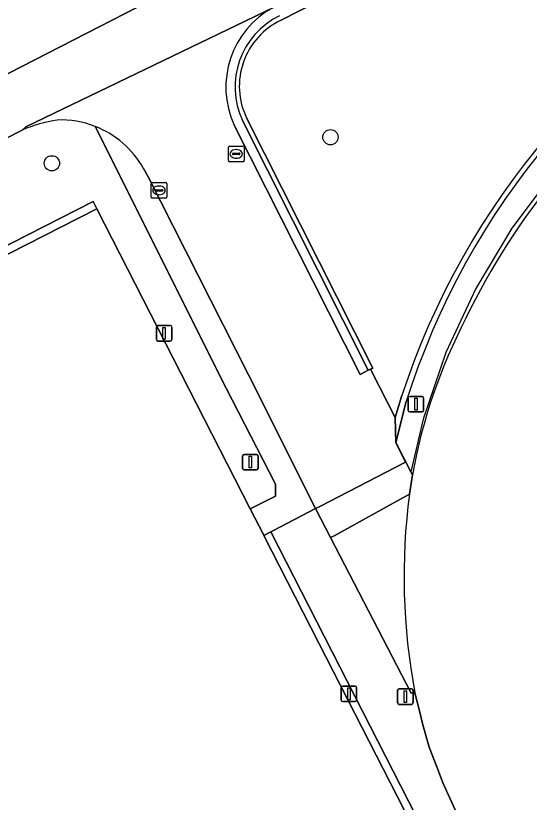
# Model space of a CAD drawing. Extents: x 158835 to 160077, y 386387 to 387778.
# Drawn here: x 159538.9 to 159571.8, y 387239.8 to 387290.2 of the extents above; entities that cross this region are included whole.
import ezdxf

# ---------------------------------------------------------------- set-up
doc = ezdxf.new("R2010")
doc.units = 0
for name, color, linetype in [('IMGEO_Boom', 7, 'Continuous'), ('IMGEO_Groenvoorziening', 7, 'Continuous'), ('IMGEO_Hek', 7, 'Continuous'), ('IMGEO_Kolk', 7, 'Continuous'), ('IMGEO_Lichtmast', 7, 'Continuous'), ('IMGEO_Muur', 7, 'Continuous'), ('IMGEO_Rijbaan_lokaal_gesloten', 7, 'Continuous'), ('IMGEO_Rijbaan_lokaal_open', 7, 'Continuous'), ('IMGEO_Terreindeel_onvherhard', 7, 'Continuous'), ('IMGEO_Voetpad_open', 7, 'Continuous')]:
    doc.layers.add(name, color=color, linetype=linetype)

msp = doc.modelspace()

# ---------------------------------------------------------------- linework, layer by layer
at = {"layer": 'IMGEO_Boom'}
for centre in [(159559.055, 387282.433), (159541.221, 387280.762)]:
    msp.add_circle(centre, 0.489, dxfattribs=at)
at = {"layer": 'IMGEO_Groenvoorziening'}
for points in [[(159533.536, 387284.016), (159559.064, 387297.137), (159558.907, 387297.443), (159513.019, 387386.95)], [(159611.144, 387318.12), (159555.893, 387289.929)], [(159553.685, 387283.669), (159561.763, 387267.631), (159561.631, 387267.568), (159563.197, 387264.465), (159563.635, 387265.872)], [(159539.326, 387282.893), (159458.398, 387241.635), (159458.733, 387240.98), (159461.195, 387236.129), (159464.045, 387237.583), (159483.205, 387247.359), (159488.38, 387250)], [(159488.38, 387250), (159500, 387255.929), (159543.87, 387278.314), (159544.1, 387277.844), (159553.923, 387258.616), (159555.531, 387259.438), (159555.533, 387260.187), (159552.387, 387266.346), (159543.985, 387283.127)]]:
    msp.add_lwpolyline(points, dxfattribs=at)
for centre, radius, start, end in [((159610.481, 387250.592), 49.275, 117.2036, 161.9352), ((159557.914, 387285.697), 4.69, 115.5225, 205.6204), ((159542.797, 387274.935), 8.682, 98.1171, 113.5646), ((159541.905, 387278.1), 5.44, 67.5235, 93.5211)]:
    msp.add_arc(centre, radius, start, end, dxfattribs=at)
at = {"layer": 'IMGEO_Hek'}
for points in [[(159631.916, 387293.479), (159628.29, 387295.246), (159624.499, 387296.624), (159620.585, 387297.599), (159616.591, 387298.159), (159614.773, 387298.274), (159609.767, 387298.378), (159604.777, 387297.958), (159599.859, 387297.019), (159595.066, 387295.57), (159591.889, 387294.296), (159587.254, 387291.961), (159582.888, 387289.154), (159578.84, 387285.907), (159575.153, 387282.254), (159573.391, 387280.205), (159570.679, 387276.598), (159568.358, 387272.727), (159566.455, 387268.635), (159564.989, 387264.367), (159564.212, 387260.982)], [(159563.247, 387262.87), (159563.909, 387265.493)], [(159558.384, 387258.774), (159563.865, 387261.611), (159563.247, 387262.87)], [(159555.362, 387257.21), (159558.099, 387258.627), (159558.384, 387258.774)], [(159555.233, 387257.143), (159555.362, 387257.21)], [(159574.352, 387219.73), (159555.233, 387257.143)]]:
    msp.add_lwpolyline(points, dxfattribs=at)
msp.add_arc((159610.46, 387250.78), 48.821, 117.281, 162.4608, dxfattribs=at)
at = {"layer": 'IMGEO_Kolk'}
for p, q in [((159552.523, 387280.939), (159552.523, 387281.791)), ((159552.598, 387281.865), (159553.45, 387281.865)), ((159553.524, 387281.791), (159553.524, 387280.939)), ((159552.782, 387281.359), (159552.782, 387281.371)), ((159553.22, 387281.322), (159552.822, 387281.322)), ((159552.825, 387281.408), (159553.223, 387281.408)), ((159553.011, 387281.645), (159553.036, 387281.645)), ((159553.266, 387281.371), (159553.266, 387281.359)), ((159553.45, 387280.865), (159552.598, 387280.865)), ((159553.034, 387281.085), (159553.009, 387281.085)), ((159547.579, 387278.599), (159547.579, 387279.451)), ((159547.654, 387279.525), (159548.506, 387279.525)), ((159548.067, 387279.305), (159548.092, 387279.305)), ((159548.58, 387279.451), (159548.58, 387278.599)), ((159547.838, 387279.019), (159547.838, 387279.031)), ((159548.276, 387278.982), (159547.878, 387278.982)), ((159547.881, 387279.068), (159548.279, 387279.068)), ((159548.322, 387279.031), (159548.322, 387279.019)), ((159548.506, 387278.525), (159547.654, 387278.525)), ((159548.09, 387278.745), (159548.065, 387278.745))]:
    msp.add_line(p, q, dxfattribs=at)
for points in [[(159552.523, 387280.939), (159552.523, 387281.791)], [(159552.598, 387281.865), (159553.45, 387281.865)], [(159553.524, 387281.791), (159553.524, 387280.939)], [(159553.45, 387280.865), (159552.598, 387280.865)], [(159547.579, 387278.599), (159547.579, 387279.451)], [(159547.654, 387279.525), (159548.506, 387279.525)], [(159548.58, 387279.451), (159548.58, 387278.599)], [(159548.506, 387278.525), (159547.654, 387278.525)]]:
    msp.add_lwpolyline(points, dxfattribs=at)
for centre, radius, start, end in [((159552.6, 387281.789), 0.0765, 91.552, 178.448), ((159552.6, 387281.789), 0.0765, 91.552, 178.448), ((159553.448, 387281.789), 0.0765, 1.552, 88.448), ((159553.448, 387281.789), 0.0765, 1.552, 88.448), ((159552.822, 387281.368), 0.0403, 85.8775, 175.7526), ((159552.819, 387281.358), 0.0366, 178.938, 274.7102), ((159553.223, 387281.365), 0.043, 264.8664, 352.4533), ((159553.227, 387281.37), 0.0386, 1.7309, 96.639), ((159552.6, 387280.941), 0.0765, 181.552, 268.448), ((159552.6, 387280.941), 0.0765, 181.552, 268.448), ((159553.448, 387280.941), 0.0765, 271.552, 358.448), ((159553.448, 387280.941), 0.0765, 271.552, 358.448), ((159547.656, 387279.449), 0.0765, 91.552, 178.448), ((159547.656, 387279.449), 0.0765, 91.552, 178.448), ((159548.504, 387279.449), 0.0765, 1.552, 88.448), ((159548.504, 387279.449), 0.0765, 1.552, 88.448), ((159547.878, 387279.028), 0.0403, 85.8775, 175.7526), ((159547.875, 387279.018), 0.0366, 178.938, 274.7102), ((159548.279, 387279.025), 0.043, 264.8664, 352.4533), ((159548.283, 387279.03), 0.0386, 1.7309, 96.639), ((159547.656, 387278.601), 0.0765, 181.552, 268.448), ((159547.656, 387278.601), 0.0765, 181.552, 268.448), ((159548.504, 387278.601), 0.0765, 271.552, 358.448), ((159548.504, 387278.601), 0.0765, 271.552, 358.448)]:
    msp.add_arc(centre, radius, start, end, dxfattribs=at)
for centre, major_axis, ratio, start_param, end_param in [((159553.01, 387281.365), (-0.387, 0.002), 0.722429, 4.712389, 7.853982), ((159553.035, 387281.365), (-0.39, 0.002), 0.717154, 1.570796, 4.712389), ((159548.066, 387279.025), (-0.387, 0.002), 0.722429, 4.712389, 7.853982), ((159548.091, 387279.025), (-0.39, 0.002), 0.717154, 1.570796, 4.712389)]:
    msp.add_ellipse(centre, major_axis=major_axis, ratio=ratio, start_param=start_param, end_param=end_param, dxfattribs=at)
at = {"layer": 'IMGEO_Lichtmast'}
for p, q in [((159547.916, 387269.466), (159547.916, 387270.266)), ((159547.916, 387270.266), (159547.916, 387269.466)), ((159548.016, 387270.366), (159548.806, 387270.366)), ((159548.806, 387270.366), (159548.016, 387270.366)), ((159548.906, 387270.266), (159548.906, 387269.466)), ((159548.906, 387269.466), (159548.906, 387270.266)), ((159548.806, 387269.366), (159548.016, 387269.366)), ((159548.016, 387269.366), (159548.806, 387269.366)), ((159564.03, 387264.925), (159564.03, 387265.725)), ((159564.03, 387265.725), (159564.03, 387264.925)), ((159564.13, 387265.825), (159564.92, 387265.825)), ((159564.92, 387265.825), (159564.13, 387265.825)), ((159565.02, 387265.725), (159565.02, 387264.925)), ((159565.02, 387264.925), (159565.02, 387265.725)), ((159564.92, 387264.825), (159564.13, 387264.825)), ((159564.13, 387264.825), (159564.92, 387264.825)), ((159553.434, 387261.208), (159553.434, 387262.008)), ((159553.434, 387262.008), (159553.434, 387261.208)), ((159553.534, 387262.108), (159554.324, 387262.108)), ((159554.324, 387262.108), (159553.534, 387262.108)), ((159554.424, 387262.008), (159554.424, 387261.208)), ((159554.424, 387261.208), (159554.424, 387262.008)), ((159554.324, 387261.108), (159553.534, 387261.108)), ((159553.534, 387261.108), (159554.324, 387261.108)), ((159559.746, 387246.358), (159559.746, 387247.158)), ((159559.746, 387247.158), (159559.746, 387246.358)), ((159559.846, 387247.258), (159560.636, 387247.258)), ((159560.636, 387247.258), (159559.846, 387247.258)), ((159560.736, 387247.158), (159560.736, 387246.358)), ((159560.736, 387246.358), (159560.736, 387247.158)), ((159563.454, 387247.084), (159564.244, 387247.084)), ((159564.244, 387247.084), (159563.454, 387247.084)), ((159563.354, 387246.184), (159563.354, 387246.984)), ((159563.354, 387246.984), (159563.354, 387246.184)), ((159564.344, 387246.984), (159564.344, 387246.184)), ((159564.344, 387246.184), (159564.344, 387246.984)), ((159560.636, 387246.258), (159559.846, 387246.258)), ((159559.846, 387246.258), (159560.636, 387246.258)), ((159564.244, 387246.084), (159563.454, 387246.084)), ((159563.454, 387246.084), (159564.244, 387246.084))]:
    msp.add_line(p, q, dxfattribs=at)
for points in [[(159548.336, 387270.241), (159548.486, 387270.241), (159548.486, 387269.491), (159548.336, 387269.491), (159548.336, 387270.241)], [(159564.45, 387265.7), (159564.6, 387265.7), (159564.6, 387264.95), (159564.45, 387264.95), (159564.45, 387265.7)], [(159553.854, 387261.983), (159554.004, 387261.983), (159554.004, 387261.233), (159553.854, 387261.233), (159553.854, 387261.983)], [(159560.166, 387247.133), (159560.316, 387247.133), (159560.316, 387246.383), (159560.166, 387246.383), (159560.166, 387247.133)], [(159563.774, 387246.959), (159563.924, 387246.959), (159563.924, 387246.209), (159563.774, 387246.209), (159563.774, 387246.959)]]:
    msp.add_lwpolyline(points, dxfattribs=at)
for centre, start, end in [((159548.016, 387270.266), 90, 180), ((159548.016, 387270.266), 90, 180), ((159548.806, 387270.266), 0, 90), ((159548.806, 387270.266), 360, 90), ((159548.016, 387269.466), 180, 270), ((159548.016, 387269.466), 180, 270), ((159548.806, 387269.466), 270, 0), ((159548.806, 387269.466), 270, 0), ((159564.13, 387265.725), 90, 180), ((159564.13, 387265.725), 90, 180), ((159564.92, 387265.725), 0, 90), ((159564.92, 387265.725), 360, 90), ((159564.13, 387264.925), 180, 270), ((159564.13, 387264.925), 180, 270), ((159564.92, 387264.925), 270, 0), ((159564.92, 387264.925), 270, 0), ((159553.534, 387262.008), 90, 180), ((159553.534, 387262.008), 90, 180), ((159554.324, 387262.008), 0, 90), ((159554.324, 387262.008), 360, 90), ((159553.534, 387261.208), 180, 270), ((159553.534, 387261.208), 180, 270), ((159554.324, 387261.208), 270, 0), ((159554.324, 387261.208), 270, 0), ((159559.846, 387247.158), 90, 180), ((159559.846, 387247.158), 90, 180), ((159560.636, 387247.158), 0, 90), ((159560.636, 387247.158), 360, 90), ((159563.454, 387246.984), 90, 180), ((159563.454, 387246.984), 90, 180), ((159564.244, 387246.984), 0, 90), ((159564.244, 387246.984), 360, 90), ((159559.846, 387246.358), 180, 270), ((159559.846, 387246.358), 180, 270), ((159560.636, 387246.358), 270, 0), ((159560.636, 387246.358), 270, 0), ((159563.454, 387246.184), 180, 270), ((159563.454, 387246.184), 180, 270), ((159564.244, 387246.184), 270, 0), ((159564.244, 387246.184), 270, 0)]:
    msp.add_arc(centre, 0.1, start, end, dxfattribs=at)
at = {"layer": 'IMGEO_Muur'}
msp.add_lwpolyline([(159552.901, 387283.215), (159560.962, 387267.236), (159561.479, 387267.495), (159553.429, 387283.498)], dxfattribs=at)
for centre, radius, start, end in [((159558.157, 387285.65), 5.793, 118.2539, 204.8534), ((159558.045, 387285.647), 5.092, 116.0951, 204.9713)]:
    msp.add_arc(centre, radius, start, end, dxfattribs=at)
at = {"layer": 'IMGEO_Rijbaan_lokaal_gesloten'}
for points in [[(159564.307, 387260.797), (159564.114, 387259.563)], [(159564.468, 387246.821), (159564.749, 387245.677), (159564.977, 387244.766), (159565.385, 387243.343), (159565.864, 387242.077), (159566.285, 387241.015), (159567.044, 387239.315)]]:
    msp.add_lwpolyline(points, dxfattribs=at)
for centre, radius, start, end in [((159607.736, 387251.592), 44.392, 140.2458, 154.3021), ((159598.97, 387254.575), 35.217, 152.49, 169.8241), ((159604.221, 387254.301), 40.45, 172.526, 190.6568)]:
    msp.add_arc(centre, radius, start, end, dxfattribs=at)
at = {"layer": 'IMGEO_Rijbaan_lokaal_open'}
for points in [[(159614.229, 387325.772), (159561.443, 387298.741), (159559.631, 387297.813), (159558.907, 387297.443), (159559.064, 387297.137), (159533.536, 387284.016), (159532.175, 387283.323), (159505.597, 387269.689), (159502.679, 387268.309), (159465.805, 387249.62), (159462.479, 387247.719), (159457.012, 387244.983), (159456.754, 387244.852), (159458.398, 387241.635), (159539.326, 387282.893), (159539.545, 387283.091), (159555.415, 387290.752), (159610.525, 387318.799)], [(159555.415, 387290.752), (159539.545, 387283.091), (159539.326, 387282.893)], [(159547.085, 387280.433), (159547.364, 387279.945), (159553.806, 387267.196), (159558.099, 387258.627), (159558.384, 387258.774), (159563.865, 387261.611), (159563.247, 387262.87), (159563.197, 387264.465), (159561.631, 387267.568), (159561.479, 387267.495), (159560.962, 387267.236), (159552.901, 387283.215)]]:
    msp.add_lwpolyline(points, dxfattribs=at)
for centre, radius, start, end in [((159558.157, 387285.65), 5.793, 118.2539, 204.8534), ((159542.797, 387274.935), 8.682, 98.1171, 113.5646), ((159541.905, 387278.1), 5.44, 67.5235, 93.5211), ((159541.797, 387277.479), 6.057, 29.191, 68.8256)]:
    msp.add_arc(centre, radius, start, end, dxfattribs=at)
at = {"layer": 'IMGEO_Terreindeel_onvherhard'}
msp.add_lwpolyline([(159554.791, 387256.917), (159554.785, 387256.928), (159553.923, 387258.616), (159544.1, 387277.844), (159514.892, 387262.944), (159535.164, 387222.982), (159564.518, 387237.874), (159564.273, 387238.354), (159558.324, 387250)], close=True, dxfattribs=at)
at = {"layer": 'IMGEO_Voetpad_open'}
for points in [[(159555.893, 387289.929), (159611.144, 387318.12)], [(159553.429, 387283.498), (159561.479, 387267.495), (159561.631, 387267.568), (159561.763, 387267.631), (159553.685, 387283.669)], [(159543.985, 387283.127), (159552.387, 387266.346), (159555.533, 387260.187), (159555.531, 387259.438), (159553.923, 387258.616), (159554.785, 387256.928), (159554.791, 387256.917), (159555.233, 387257.143), (159555.362, 387257.21), (159558.099, 387258.627), (159553.806, 387267.196), (159547.364, 387279.945), (159547.085, 387280.433)], [(159563.635, 387265.872), (159563.197, 387264.465), (159563.247, 387262.87), (159563.909, 387265.493)], [(159563.909, 387265.493), (159563.247, 387262.87), (159564.212, 387260.982), (159564.307, 387260.797)], [(159564.114, 387259.563), (159563.889, 387259.438), (159559.329, 387256.917), (159559.06, 387256.771), (159564.223, 387246.794), (159564.468, 387246.821)], [(159567.044, 387239.315), (159566.285, 387241.015), (159565.864, 387242.077), (159565.385, 387243.343), (159564.977, 387244.766), (159564.749, 387245.677), (159564.468, 387246.821), (159564.223, 387246.794), (159559.06, 387256.771), (159558.099, 387258.627), (159555.362, 387257.21), (159555.233, 387257.143), (159574.352, 387219.73)]]:
    msp.add_lwpolyline(points, dxfattribs=at)
for points in [[(159514.892, 387262.944), (159544.1, 387277.844), (159543.87, 387278.314), (159500, 387255.929), (159488.38, 387250), (159483.205, 387247.359), (159483.441, 387246.899), (159489.52, 387250), (159500, 387255.347)], [(159564.114, 387259.563), (159564.307, 387260.797), (159564.212, 387260.982), (159563.247, 387262.87), (159563.865, 387261.611), (159558.384, 387258.774), (159558.099, 387258.627), (159559.06, 387256.771), (159559.329, 387256.917), (159563.889, 387259.438)], [(159545.564, 387219.966), (159549.014, 387213.164), (159548.907, 387213.11), (159549.06, 387212.808), (159553.167, 387214.89), (159555.539, 387210.214), (159574.352, 387219.73), (159555.233, 387257.143), (159554.791, 387256.917), (159558.324, 387250), (159564.273, 387238.354), (159564.518, 387237.874), (159535.164, 387222.982), (159503.814, 387207.077), (159504.279, 387206.169), (159513.696, 387210.891), (159515.307, 387207.44), (159517.84, 387201.957), (159517.915, 387201.795), (159519.822, 387198.363), (159522.53, 387199.741), (159519.063, 387206.672), (159525.925, 387210.026)]]:
    msp.add_lwpolyline(points, close=True, dxfattribs=at)
for centre, radius, start, end in [((159610.481, 387250.592), 49.275, 117.2036, 161.9352), ((159610.46, 387250.78), 48.821, 117.281, 162.4608), ((159610.46, 387250.78), 48.821, 117.281, 162.4608), ((159558.045, 387285.647), 5.092, 116.0951, 204.9713), ((159557.914, 387285.697), 4.69, 115.5225, 205.6204), ((159541.797, 387277.479), 6.057, 29.191, 68.8256), ((159607.736, 387251.592), 44.392, 140.2458, 154.3021), ((159598.97, 387254.575), 35.217, 152.49, 169.8241), ((159604.221, 387254.301), 40.45, 172.526, 190.6568)]:
    msp.add_arc(centre, radius, start, end, dxfattribs=at)

doc.saveas('drawing.dxf')
